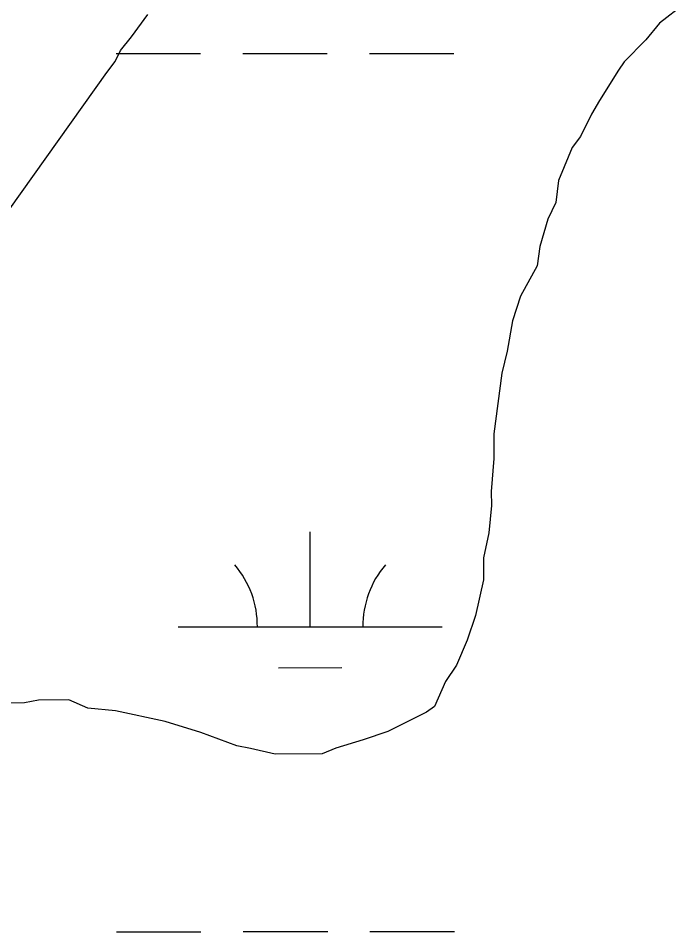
# Model space of a CAD drawing. Extents: x 3279314 to 3317160, y 734079 to 759431.
# Drawn here: x 3296113.2 to 3296360.3, y 743212.3 to 743558.3 of the extents above; entities that cross this region are included whole.
import ezdxf

# ---------------------------------------------------------------- set-up
doc = ezdxf.new("R2010")
doc.units = 0
doc.layers.add('V-SITE-VEGE', color=7, linetype='Continuous')
doc.layers.add('V-WETL-SWMP', color=7, linetype='Continuous')

msp = doc.modelspace()

# ---------------------------------------------------------------- linework, layer by layer
at = {"layer": 'V-SITE-VEGE'}
for p, q in [((3296365.5, 743563.81), (3296356.15, 743556.47)), ((3296156.1, 743551.34), (3296162.31, 743559.71)), ((3296356.15, 743556.47), (3296350.97, 743550.19)), ((3296151.96, 743546.11), (3296156.1, 743551.34)), ((3296350.97, 743550.19), (3296342.67, 743541.81)), ((3296149.89, 743541.93), (3296151.96, 743546.11)), ((3296146.79, 743537.75), (3296149.89, 743541.93)), ((3296342.67, 743541.81), (3296340.61, 743538.68)), ((3296340.61, 743538.68), (3296333.37, 743527.18)), ((3296077.43, 743440.51), (3296146.79, 743537.75)), ((3296333.37, 743527.18), (3296330.27, 743521.96)), ((3296330.27, 743521.96), (3296326.14, 743513.6)), ((3296326.14, 743513.6), (3296323.03, 743509.42)), ((3296323.03, 743509.42), (3296319.94, 743502.11)), ((3296319.94, 743502.11), (3296317.88, 743496.89)), ((3296317.88, 743496.89), (3296316.88, 743488.55)), ((3296316.88, 743488.55), (3296313.78, 743482.28)), ((3296313.78, 743482.28), (3296310.71, 743471.84)), ((3296310.71, 743471.84), (3296309.7, 743464.55)), ((3296309.7, 743464.55), (3296303.5, 743453.05)), ((3296303.5, 743453.05), (3296300.42, 743443.66)), ((3296300.42, 743443.66), (3296298.39, 743432.19)), ((3296298.39, 743432.19), (3296296.35, 743423.84)), ((3296296.35, 743423.84), (3296293.33, 743400.9)), ((3296293.33, 743400.9), (3296293.38, 743391.52)), ((3296293.38, 743391.52), (3296292.39, 743379.01)), ((3296292.39, 743379.01), (3296292.42, 743373.8)), ((3296292.42, 743373.8), (3296291.43, 743363.38)), ((3296291.43, 743363.38), (3296289.39, 743353.99)), ((3296289.39, 743353.99), (3296289.43, 743345.65)), ((3296289.43, 743345.65), (3296286.37, 743332.09)), ((3296286.37, 743332.09), (3296283.29, 743322.7)), ((3296283.29, 743322.7), (3296279.16, 743313.3)), ((3296279.16, 743313.3), (3296275.02, 743307.03)), ((3296275.02, 743307.03), (3296270.9, 743297.63)), ((3296120.83, 743300.04), (3296115.63, 743298.97)), ((3296132.3, 743300.09), (3296120.83, 743300.04)), ((3296139.6, 743297), (3296132.3, 743300.09)), ((3296115.63, 743298.97), (3296104.16, 743298.91)), ((3296150.03, 743296.01), (3296139.6, 743297)), ((3296168.81, 743291.93), (3296150.03, 743296.01)), ((3296270.9, 743297.63), (3296267.79, 743295.53)), ((3296267.79, 743295.53), (3296253.23, 743288.17)), ((3296182.37, 743287.83), (3296168.81, 743291.93)), ((3296195.94, 743282.68), (3296182.37, 743287.83)), ((3296253.23, 743288.17), (3296243.87, 743284.99)), ((3296201.16, 743281.66), (3296195.94, 743282.68)), ((3296233.46, 743281.82), (3296228.26, 743279.71)), ((3296243.87, 743284.99), (3296233.46, 743281.82)), ((3296210.55, 743279.62), (3296201.16, 743281.66)), ((3296228.26, 743279.71), (3296210.55, 743279.62))]:
    msp.add_line(p, q, dxfattribs=at)
at = {"layer": 'V-WETL-SWMP'}
for p, q in [((3296150.24, 743544.98), (3296182.24, 743544.99)), ((3296198.24, 743545), (3296230.24, 743545.02)), ((3296246.24, 743545.02), (3296278.24, 743545.04)), ((3296223.76, 743327.77), (3296223.74, 743363.77)), ((3296173.76, 743327.75), (3296273.76, 743327.8)), ((3296211.77, 743312.33), (3296235.77, 743312.35)), ((3296150.41, 743212.3), (3296182.41, 743212.32)), ((3296198.41, 743212.33), (3296230.41, 743212.34)), ((3296246.41, 743212.35), (3296278.41, 743212.37))]:
    msp.add_line(p, q, dxfattribs=at)
for centre, start, end in [((3296168.52, 743328.22), 359.2573, 40.801), ((3296279, 743328.27), 139.2573, 180.801)]:
    msp.add_arc(centre, 35.25, start, end, dxfattribs=at)

doc.saveas('drawing.dxf')
